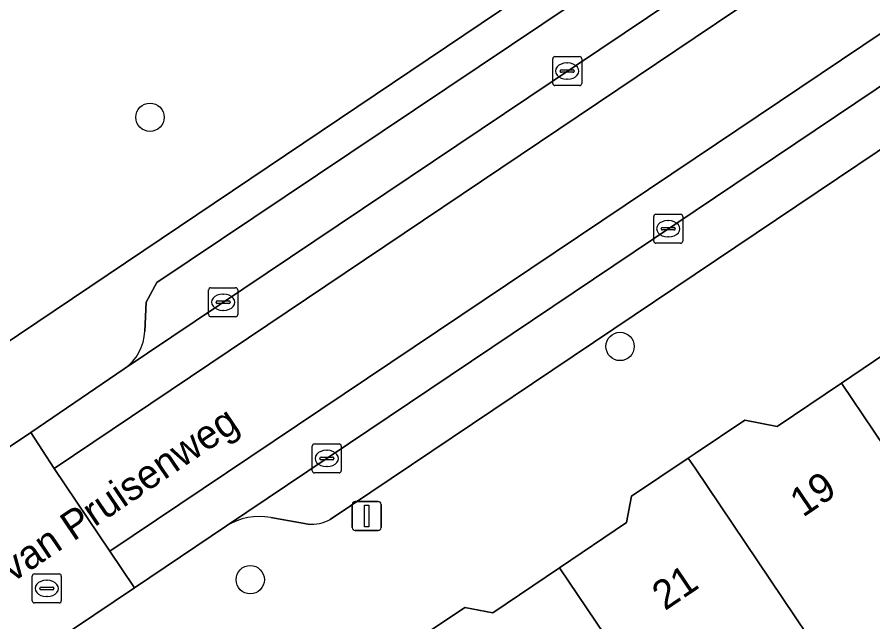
# Model space of a CAD drawing. Extents: x 159960 to 160866, y 382700 to 383354.
# Drawn here: x 160476.6 to 160506.14, y 382881 to 382901.87 of the extents above; entities that cross this region are included whole.
import ezdxf

# ---------------------------------------------------------------- set-up
doc = ezdxf.new("R2010")
doc.units = 0
for name, color, linetype in [('IMGEO_Boom', 7, 'Continuous'), ('IMGEO_Groenvoorziening', 7, 'Continuous'), ('IMGEO_Kolk', 7, 'Continuous'), ('IMGEO_Lichtmast', 7, 'Continuous'), ('IMGEO_Openbare_ruimte_label', 7, 'Continuous'), ('IMGEO_Pand', 7, 'Continuous'), ('IMGEO_Pand_nummerreeks', 7, 'Continuous'), ('IMGEO_Parkeervlak_open', 7, 'Continuous'), ('IMGEO_Rijbaan_lokaal_gesloten', 7, 'Continuous'), ('IMGEO_Rijbaan_lokaal_open', 7, 'Continuous'), ('IMGEO_Rioolput', 7, 'Continuous'), ('IMGEO_Voetpad_open', 7, 'Continuous')]:
    doc.layers.add(name, color=color, linetype=linetype)

msp = doc.modelspace()

# ---------------------------------------------------------------- linework, layer by layer
at = {"layer": 'IMGEO_Boom'}
for centre in [(160481.191, 382898.414), (160497.413, 382890.503), (160484.649, 382882.453)]:
    msp.add_circle(centre, 0.489, dxfattribs=at)
at = {"layer": 'IMGEO_Groenvoorziening'}
msp.add_lwpolyline([(160474.811, 382889.677), (160500, 382906.637), (160502.13, 382908.071), (160500, 382911.244), (160495.193, 382918.403), (160467.857, 382900.011)], close=True, dxfattribs=at)
at = {"layer": 'IMGEO_Kolk'}
for p, q in [((160495.163, 382900.509), (160496.015, 382900.509)), ((160495.088, 382899.583), (160495.088, 382900.435)), ((160495.576, 382900.289), (160495.601, 382900.289)), ((160496.089, 382900.435), (160496.089, 382899.583)), ((160495.347, 382900.003), (160495.347, 382900.015)), ((160495.785, 382899.966), (160495.387, 382899.966)), ((160495.39, 382900.052), (160495.788, 382900.052)), ((160495.831, 382900.015), (160495.831, 382900.003)), ((160495.599, 382899.729), (160495.574, 382899.729)), ((160496.015, 382899.509), (160495.163, 382899.509)), ((160498.575, 382894.141), (160498.575, 382894.993)), ((160498.65, 382895.067), (160499.502, 382895.067)), ((160499.576, 382894.993), (160499.576, 382894.141)), ((160498.834, 382894.561), (160498.834, 382894.573)), ((160498.877, 382894.61), (160499.275, 382894.61)), ((160499.063, 382894.847), (160499.088, 382894.847)), ((160499.318, 382894.573), (160499.318, 382894.561)), ((160499.272, 382894.524), (160498.874, 382894.524)), ((160499.086, 382894.287), (160499.061, 382894.287)), ((160499.502, 382894.067), (160498.65, 382894.067)), ((160483.29, 382892.53), (160484.142, 382892.53)), ((160483.215, 382891.604), (160483.215, 382892.456)), ((160483.703, 382892.31), (160483.728, 382892.31)), ((160484.216, 382892.456), (160484.216, 382891.604)), ((160483.474, 382892.024), (160483.474, 382892.036)), ((160483.912, 382891.987), (160483.514, 382891.987)), ((160483.517, 382892.073), (160483.915, 382892.073)), ((160483.958, 382892.036), (160483.958, 382892.024)), ((160483.726, 382891.75), (160483.701, 382891.75)), ((160484.142, 382891.53), (160483.29, 382891.53)), ((160486.791, 382886.213), (160486.791, 382887.065)), ((160486.866, 382887.139), (160487.718, 382887.139)), ((160487.279, 382886.919), (160487.304, 382886.919)), ((160487.792, 382887.065), (160487.792, 382886.213)), ((160487.05, 382886.633), (160487.05, 382886.645)), ((160487.488, 382886.596), (160487.09, 382886.596)), ((160487.093, 382886.682), (160487.491, 382886.682)), ((160487.534, 382886.645), (160487.534, 382886.633)), ((160487.302, 382886.359), (160487.277, 382886.359)), ((160487.718, 382886.139), (160486.866, 382886.139))]:
    msp.add_line(p, q, dxfattribs=at)
for points in [[(160495.163, 382900.509), (160496.015, 382900.509)], [(160495.088, 382899.583), (160495.088, 382900.435)], [(160496.089, 382900.435), (160496.089, 382899.583)], [(160496.015, 382899.509), (160495.163, 382899.509)], [(160498.575, 382894.141), (160498.575, 382894.993)], [(160498.65, 382895.067), (160499.502, 382895.067)], [(160499.576, 382894.993), (160499.576, 382894.141)], [(160499.502, 382894.067), (160498.65, 382894.067)], [(160483.29, 382892.53), (160484.142, 382892.53)], [(160483.215, 382891.604), (160483.215, 382892.456)], [(160484.216, 382892.456), (160484.216, 382891.604)], [(160484.142, 382891.53), (160483.29, 382891.53)], [(160486.791, 382886.213), (160486.791, 382887.065)], [(160486.866, 382887.139), (160487.718, 382887.139)], [(160487.792, 382887.065), (160487.792, 382886.213)], [(160487.718, 382886.139), (160486.866, 382886.139)]]:
    msp.add_lwpolyline(points, dxfattribs=at)
for centre, radius, start, end in [((160495.165, 382900.433), 0.0765, 91.552, 178.448), ((160495.165, 382900.433), 0.0765, 91.552, 178.448), ((160496.013, 382900.433), 0.0765, 1.552, 88.448), ((160496.013, 382900.433), 0.0765, 1.552, 88.448), ((160495.387, 382900.012), 0.0403, 85.8775, 175.7526), ((160495.384, 382900.002), 0.0366, 178.938, 274.7102), ((160495.788, 382900.009), 0.043, 264.8664, 352.4533), ((160495.792, 382900.014), 0.0386, 1.7309, 96.639), ((160495.165, 382899.585), 0.0765, 181.552, 268.448), ((160495.165, 382899.585), 0.0765, 181.552, 268.448), ((160496.013, 382899.585), 0.0765, 271.552, 358.448), ((160496.013, 382899.585), 0.0765, 271.552, 358.448), ((160498.652, 382894.991), 0.0765, 91.552, 178.448), ((160498.652, 382894.991), 0.0765, 91.552, 178.448), ((160499.5, 382894.991), 0.0765, 1.552, 88.448), ((160499.5, 382894.991), 0.0765, 1.552, 88.448), ((160498.874, 382894.57), 0.0403, 85.8775, 175.7526), ((160498.871, 382894.56), 0.0366, 178.938, 274.7102), ((160499.275, 382894.567), 0.043, 264.8664, 352.4533), ((160499.279, 382894.572), 0.0386, 1.7309, 96.639), ((160498.652, 382894.143), 0.0765, 181.552, 268.448), ((160498.652, 382894.143), 0.0765, 181.552, 268.448), ((160499.5, 382894.143), 0.0765, 271.552, 358.448), ((160499.5, 382894.143), 0.0765, 271.552, 358.448), ((160483.292, 382892.454), 0.0765, 91.552, 178.448), ((160483.292, 382892.454), 0.0765, 91.552, 178.448), ((160484.14, 382892.454), 0.0765, 1.552, 88.448), ((160484.14, 382892.454), 0.0765, 1.552, 88.448), ((160483.514, 382892.033), 0.0403, 85.8775, 175.7526), ((160483.511, 382892.023), 0.0366, 178.938, 274.7102), ((160483.915, 382892.03), 0.043, 264.8664, 352.4533), ((160483.919, 382892.035), 0.0386, 1.7309, 96.639), ((160483.292, 382891.606), 0.0765, 181.552, 268.448), ((160483.292, 382891.606), 0.0765, 181.552, 268.448), ((160484.14, 382891.606), 0.0765, 271.552, 358.448), ((160484.14, 382891.606), 0.0765, 271.552, 358.448), ((160486.868, 382887.063), 0.0765, 91.552, 178.448), ((160486.868, 382887.063), 0.0765, 91.552, 178.448), ((160487.716, 382887.063), 0.0765, 1.552, 88.448), ((160487.716, 382887.063), 0.0765, 1.552, 88.448), ((160487.09, 382886.642), 0.0403, 85.8775, 175.7526), ((160487.087, 382886.632), 0.0366, 178.938, 274.7102), ((160487.491, 382886.639), 0.043, 264.8664, 352.4533), ((160487.495, 382886.644), 0.0386, 1.7309, 96.639), ((160486.868, 382886.215), 0.0765, 181.552, 268.448), ((160486.868, 382886.215), 0.0765, 181.552, 268.448), ((160487.716, 382886.215), 0.0765, 271.552, 358.448), ((160487.716, 382886.215), 0.0765, 271.552, 358.448)]:
    msp.add_arc(centre, radius, start, end, dxfattribs=at)
for centre, major_axis, ratio, start_param, end_param in [((160495.575, 382900.009), (-0.387, 0.002), 0.722429, 4.712389, 7.853982), ((160495.6, 382900.009), (-0.39, 0.002), 0.717154, 1.570796, 4.712389), ((160499.062, 382894.567), (-0.387, 0.002), 0.722429, 4.712389, 7.853982), ((160499.087, 382894.567), (-0.39, 0.002), 0.717154, 1.570796, 4.712389), ((160483.702, 382892.03), (-0.387, 0.002), 0.722429, 4.712389, 7.853982), ((160483.727, 382892.03), (-0.39, 0.002), 0.717154, 1.570796, 4.712389), ((160487.278, 382886.639), (-0.387, 0.002), 0.722429, 4.712389, 7.853982), ((160487.303, 382886.639), (-0.39, 0.002), 0.717154, 1.570796, 4.712389)]:
    msp.add_ellipse(centre, major_axis=major_axis, ratio=ratio, start_param=start_param, end_param=end_param, dxfattribs=at)
at = {"layer": 'IMGEO_Lichtmast'}
for p, q in [((160488.273, 382885.153), (160489.063, 382885.153)), ((160489.063, 382885.153), (160488.273, 382885.153)), ((160488.173, 382884.253), (160488.173, 382885.053)), ((160488.173, 382885.053), (160488.173, 382884.253)), ((160489.163, 382885.053), (160489.163, 382884.253)), ((160489.163, 382884.253), (160489.163, 382885.053)), ((160489.063, 382884.153), (160488.273, 382884.153)), ((160488.273, 382884.153), (160489.063, 382884.153))]:
    msp.add_line(p, q, dxfattribs=at)
msp.add_lwpolyline([(160488.593, 382885.028), (160488.743, 382885.028), (160488.743, 382884.278), (160488.593, 382884.278), (160488.593, 382885.028)], dxfattribs=at)
for centre, start, end in [((160488.273, 382885.053), 90, 180), ((160488.273, 382885.053), 90, 180), ((160489.063, 382885.053), 0, 90), ((160489.063, 382885.053), 360, 90), ((160488.273, 382884.253), 180, 270), ((160488.273, 382884.253), 180, 270), ((160489.063, 382884.253), 270, 0), ((160489.063, 382884.253), 270, 0)]:
    msp.add_arc(centre, 0.1, start, end, dxfattribs=at)
at = {"layer": 'IMGEO_Pand'}
for points in [[(160509.479, 382893.069), (160507.455, 382891.705), (160507.265, 382890.73), (160505.05, 382889.238), (160511.744, 382879.299), (160516.566, 382882.547)], [(160506.908, 382876.042), (160511.744, 382879.299), (160505.05, 382889.238), (160502.834, 382887.745), (160501.72, 382887.963), (160500, 382886.806), (160499.765, 382886.648), (160500, 382886.299)], [(160506.908, 382876.042), (160500, 382886.299), (160499.765, 382886.648), (160497.812, 382885.331), (160497.635, 382884.424), (160495.325, 382882.868), (160500, 382875.926), (160502.102, 382872.804)], [(160495.325, 382882.868), (160493.016, 382881.312), (160492.059, 382881.499), (160490.255, 382880.284), (160496.313, 382871.288), (160497.419, 382869.646), (160500, 382871.387), (160501.468, 382872.377), (160502.102, 382872.804), (160500, 382875.926)]]:
    msp.add_lwpolyline(points, close=True, dxfattribs=at)
at = {"layer": 'IMGEO_Parkeervlak_open'}
for points in [[(160523.548, 382911.023), (160500, 382895.19), (160483.827, 382884.31)], [(160487.408, 382884.533), (160500, 382893.001), (160522.393, 382908.059)], [(160480.304, 382889.735), (160500, 382902.973), (160501.357, 382903.884)], [(160498.095, 382903.895), (160481.429, 382892.711), (160481.056, 382892.029), (160481.007, 382891.03)], [(160485.357, 382884.599), (160486.652, 382884.373)]]:
    msp.add_lwpolyline(points, dxfattribs=at)
for centre, radius, start, end in [((160479.367, 382891.082), 1.641, 304.819, 358.1897), ((160484.955, 382882.531), 2.106, 79.0057, 122.3873), ((160486.766, 382885.7), 1.332, 265.0869, 298.8126)]:
    msp.add_arc(centre, radius, start, end, dxfattribs=at)
at = {"layer": 'IMGEO_Rijbaan_lokaal_gesloten'}
for points in [[(160477.885, 382886.287), (160500, 382901.164), (160524.128, 382917.394), (160524.248, 382917.475), (160523.422, 382918.699), (160501.357, 382903.884), (160500, 382902.973), (160480.304, 382889.735), (160477.075, 382887.533)], [(160526.181, 382914.604), (160526.061, 382914.524), (160500, 382897.005), (160479.808, 382883.436), (160480.656, 382882.178), (160483.827, 382884.31), (160500, 382895.19), (160523.548, 382911.023), (160527.021, 382913.358)]]:
    msp.add_lwpolyline(points, close=True, dxfattribs=at)
at = {"layer": 'IMGEO_Rijbaan_lokaal_open'}
for points in [[(160500, 382901.164), (160477.885, 382886.287), (160479.808, 382883.436), (160500, 382897.005), (160526.061, 382914.524), (160526.181, 382914.604), (160524.248, 382917.475), (160524.128, 382917.394)], [(160477.885, 382886.287), (160477.075, 382887.533), (160468.612, 382881.856), (160469.463, 382880.579), (160471.37, 382877.716), (160472.191, 382876.484), (160480.656, 382882.178), (160479.808, 382883.436)]]:
    msp.add_lwpolyline(points, close=True, dxfattribs=at)
at = {"layer": 'IMGEO_Rioolput'}
for p, q in [((160477.129, 382881.726), (160477.129, 382882.578)), ((160477.204, 382882.652), (160478.056, 382882.652)), ((160478.13, 382882.578), (160478.13, 382881.726)), ((160477.388, 382882.146), (160477.388, 382882.158)), ((160477.431, 382882.195), (160477.829, 382882.195)), ((160477.617, 382882.432), (160477.642, 382882.432)), ((160477.872, 382882.158), (160477.872, 382882.146)), ((160477.826, 382882.109), (160477.428, 382882.109)), ((160477.64, 382881.872), (160477.615, 382881.872)), ((160478.056, 382881.652), (160477.204, 382881.652))]:
    msp.add_line(p, q, dxfattribs=at)
for points in [[(160477.129, 382881.726), (160477.129, 382882.578)], [(160477.204, 382882.652), (160478.056, 382882.652)], [(160478.13, 382882.578), (160478.13, 382881.726)], [(160478.056, 382881.652), (160477.204, 382881.652)]]:
    msp.add_lwpolyline(points, dxfattribs=at)
for centre, radius, start, end in [((160477.206, 382882.576), 0.0765, 91.552, 178.448), ((160477.206, 382882.576), 0.0765, 91.552, 178.448), ((160478.054, 382882.576), 0.0765, 1.552, 88.448), ((160478.054, 382882.576), 0.0765, 1.552, 88.448), ((160477.428, 382882.155), 0.0403, 85.8775, 175.7526), ((160477.833, 382882.157), 0.0386, 1.7309, 96.639), ((160477.425, 382882.145), 0.0366, 178.938, 274.7102), ((160477.829, 382882.152), 0.043, 264.8664, 352.4533), ((160477.206, 382881.728), 0.0765, 181.552, 268.448), ((160477.206, 382881.728), 0.0765, 181.552, 268.448), ((160478.054, 382881.728), 0.0765, 271.552, 358.448), ((160478.054, 382881.728), 0.0765, 271.552, 358.448)]:
    msp.add_arc(centre, radius, start, end, dxfattribs=at)
for centre, major_axis, ratio, start_param, end_param in [((160477.616, 382882.152), (-0.387, 0.002), 0.722429, 4.712389, 7.853982), ((160477.641, 382882.152), (-0.39, 0.002), 0.717154, 1.570796, 4.712389)]:
    msp.add_ellipse(centre, major_axis=major_axis, ratio=ratio, start_param=start_param, end_param=end_param, dxfattribs=at)
at = {"layer": 'IMGEO_Voetpad_open'}
for points in [[(160527.954, 382923.207), (160504.654, 382907.546), (160503.626, 382909.085), (160502.13, 382908.071), (160500, 382906.637), (160474.811, 382889.677), (160472.772, 382888.331), (160469.445, 382886.045), (160467.44, 382884.688), (160468.445, 382883.188), (160445.597, 382867.827), (160445.107, 382868.54), (160443.538, 382867.502), (160442.031, 382866.486), (160440.445, 382865.416), (160440.949, 382864.662), (160425.07, 382853.944), (160424.571, 382854.695), (160423.073, 382853.686), (160421.869, 382852.868), (160419.321, 382851.159)], [(160522.393, 382908.059), (160500, 382893.001), (160487.408, 382884.533)], [(160481.007, 382891.03), (160481.056, 382892.029), (160481.429, 382892.711), (160498.095, 382903.895)], [(160490.255, 382880.284), (160492.059, 382881.499), (160493.016, 382881.312), (160495.325, 382882.868), (160497.635, 382884.424), (160497.812, 382885.331), (160499.765, 382886.648), (160500, 382886.806), (160501.72, 382887.963), (160502.834, 382887.745), (160505.05, 382889.238), (160507.265, 382890.73)], [(160420.504, 382849.436), (160422.365, 382850.709), (160424.196, 382851.918), (160424.964, 382852.436), (160427.286, 382854.001), (160468.612, 382881.856), (160477.075, 382887.533), (160480.304, 382889.735)], [(160486.652, 382884.373), (160485.357, 382884.599)], [(160483.827, 382884.31), (160480.656, 382882.178), (160472.191, 382876.484), (160468.585, 382874.039)]]:
    msp.add_lwpolyline(points, dxfattribs=at)
for centre, radius, start, end in [((160479.367, 382891.082), 1.641, 304.819, 358.1897), ((160484.955, 382882.531), 2.106, 79.0057, 122.3873), ((160486.766, 382885.7), 1.332, 265.0869, 298.8126)]:
    msp.add_arc(centre, radius, start, end, dxfattribs=at)

# ---------------------------------------------------------------- texts
at = {"layer": 'IMGEO_Openbare_ruimte_label'}
msp.add_text('Frederika van Pruisenweg', height=1, rotation=34.0716, dxfattribs=at).set_placement((160471.462, 382878.971))
at = {"layer": 'IMGEO_Pand_nummerreeks'}
for s, p in [('19', (160503.72, 382884.585)), ('21', (160498.961, 382881.367))]:
    msp.add_text(s, height=1, rotation=34.0635, dxfattribs=at).set_placement(p)

doc.saveas('drawing.dxf')
